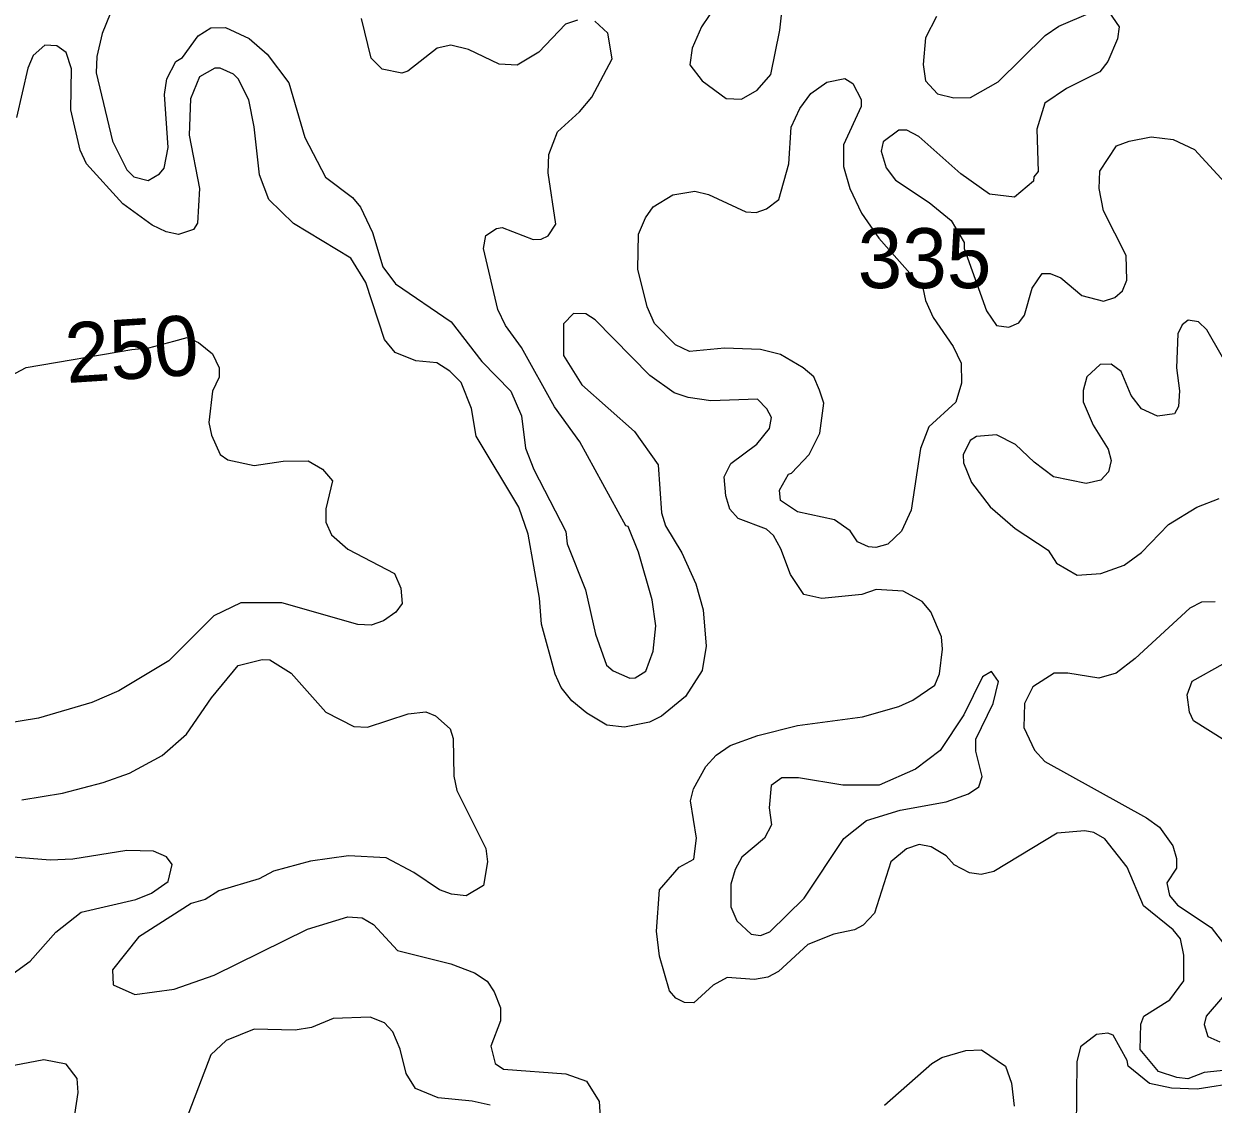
# Model space of a CAD drawing. Extents: x 763.2 to 816.8, y 7896.5 to 7952.7.
# Drawn here: x 796.889 to 800.064, y 7907.052 to 7909.936 of the extents above; entities that cross this region are included whole.
import ezdxf
from ezdxf.enums import TextEntityAlignment as Align

# ---------------------------------------------------------------- set-up
doc = ezdxf.new("R2010")
doc.units = 0
doc.header["$LTSCALE"] = 0.064
doc.layers.add('1', color=7, linetype='Continuous', lineweight=25)
doc.layers.add('2', color=7, linetype='Continuous', lineweight=13)
doc.layers.add('21', color=7, linetype='Continuous')
doc.layers.add('61', color=7, linetype='Continuous')

msp = doc.modelspace()

# ---------------------------------------------------------------- linework, layer by layer
at = {"layer": '1'}
for points in [[(798.7602, 7910.0196), (798.6983, 7909.9275), (798.6733, 7909.8709), (798.667, 7909.826), (798.7001, 7909.7837), (798.764, 7909.7364), (798.8049, 7909.7346), (798.8469, 7909.7586), (798.8834, 7909.8004), (798.9079, 7909.9186), (798.9179, 7910.0171)], [(799.7859, 7909.9679), (799.8133, 7909.9275), (799.8091, 7909.8956), (799.7828, 7909.8355), (799.762, 7909.8077), (799.6727, 7909.7633), (799.615, 7909.7239), (799.5938, 7909.6547), (799.5968, 7909.5421), (799.5856, 7909.5273), (799.585, 7909.5163), (799.5342, 7909.4734), (799.4671, 7909.4816), (799.3908, 7909.5355), (799.2786, 7909.6354), (799.2468, 7909.6521), (799.225, 7909.6518), (799.1833, 7909.6212), (799.1778, 7909.5959), (799.191, 7909.5512), (799.2161, 7909.5188), (799.3064, 7909.4591), (799.3645, 7909.4111), (799.3994, 7909.3524), (799.3998, 7909.336), (799.4592, 7909.1702), (799.4859, 7909.1308), (799.5189, 7909.1266), (799.5452, 7909.1376), (799.5609, 7909.1584), (799.5809, 7909.2307), (799.6075, 7909.2693), (799.6288, 7909.2691), (799.6576, 7909.2578), (799.7139, 7909.2104), (799.7711, 7909.1959), (799.8021, 7909.2055)], [(799.3253, 7909.9553), (799.2963, 7909.8988), (799.2897, 7909.8275), (799.2962, 7909.784), (799.3284, 7909.7486), (799.372, 7909.7382), (799.4165, 7909.7393), (799.4905, 7909.7807), (799.616, 7909.905), (799.6527, 7909.9299), (799.7373, 7909.9662)], [(798.592, 7908.0875), (798.5598, 7908.0715), (798.4925, 7908.0584), (798.4458, 7908.0636), (798.3923, 7908.0955), (798.3521, 7908.1284), (798.3237, 7908.1644), (798.3074, 7908.1996), (798.2711, 7908.333), (798.2655, 7908.4025), (798.2358, 7908.5733), (798.211, 7908.6456), (798.0968, 7908.8349), (798.0844, 7908.9095), (798.0564, 7908.9783), (798.027, 7909.0085), (797.9918, 7909.0306), (797.9361, 7909.036), (797.8804, 7909.0588), (797.8525, 7909.0934), (797.8024, 7909.2457), (797.762, 7909.3105), (797.6093, 7909.4031), (797.5438, 7909.4668), (797.5182, 7909.5326), (797.5046, 7909.6613), (797.4898, 7909.7329), (797.4614, 7909.7892), (797.4487, 7909.8018), (797.4135, 7909.8179), (797.3988, 7909.8172), (797.3583, 7909.7946), (797.334, 7909.7361), (797.3306, 7909.6383), (797.3584, 7909.4962), (797.3532, 7909.4036), (797.3419, 7909.3871), (797.3025, 7909.3734), (797.2689, 7909.381), (797.2319, 7909.3985), (797.1538, 7909.4558), (797.0563, 7909.562), (797.0395, 7909.5989), (797.0152, 7909.7059), (797.0164, 7909.8157), (797.0027, 7909.8594), (796.9777, 7909.8769), (796.9457, 7909.8786), (796.9139, 7909.8516), (796.8998, 7909.8176), (796.8699, 7909.6862)], [(799.7597, 7909.4962), (799.7614, 7909.543), (799.8064, 7909.6098), (799.84, 7909.6231), (799.8984, 7909.6342), (799.9574, 7909.6274), (800.0147, 7909.6008), (800.1656, 7909.4355)], [(799.8021, 7909.2055), (799.8219, 7909.2234), (799.8337, 7909.2515), (799.8321, 7909.3171), (799.7712, 7909.4371), (799.7597, 7909.4962)], [(799.9181, 7907.1395), (799.8697, 7907.198), (799.871, 7907.266), (799.8794, 7907.2869), (799.949, 7907.3308), (799.9862, 7907.381), (799.9864, 7907.4502), (799.9772, 7907.4936), (799.9577, 7907.5179), (799.8779, 7907.5819), (799.835, 7907.6851), (799.7748, 7907.7601), (799.7461, 7907.7769), (799.7217, 7907.7818), (799.6479, 7907.7754), (799.4784, 7907.6729), (799.4448, 7907.6656), (799.414, 7907.6693), (799.3728, 7907.6913), (799.3515, 7907.7153), (799.3118, 7907.7395), (799.2796, 7907.7456), (799.2452, 7907.7334), (799.2038, 7907.6993), (799.1602, 7907.5619), (799.1303, 7907.5299), (799.1065, 7907.5174), (799.0513, 7907.5055), (798.9822, 7907.4787), (798.9038, 7907.4063), (798.8754, 7907.3911), (798.84, 7907.3847), (798.7671, 7907.3907), (798.7294, 7907.3701), (798.6783, 7907.3224), (798.6527, 7907.3236), (798.6297, 7907.3349), (798.6126, 7907.3551), (798.5864, 7907.4469), (798.578, 7907.5142), (798.5862, 7907.6247), (798.639, 7907.6847), (798.6782, 7907.7058), (798.6847, 7907.7624), (798.6687, 7907.8617), (798.6767, 7907.8938), (798.71, 7907.9532), (798.7374, 7907.9841), (798.7753, 7908.0095), (798.8484, 7908.0365), (798.9545, 7908.0625), (799.1284, 7908.0862), (799.2255, 7908.1136), (799.2624, 7908.1304), (799.3209, 7908.1706), (799.3337, 7908.2006), (799.342, 7908.2669), (799.3387, 7908.2998), (799.3104, 7908.3661), (799.2873, 7908.3938), (799.2369, 7908.4214), (799.1647, 7908.4263), (799.1267, 7908.4129), (799.0193, 7908.4018), (798.972, 7908.4122), (798.9356, 7908.4658), (798.9106, 7908.5348), (798.8905, 7908.5702), (798.872, 7908.5872), (798.7966, 7908.6155), (798.7742, 7908.6407), (798.7634, 7908.6762), (798.759, 7908.7271), (798.7766, 7908.7625), (798.8458, 7908.8143), (798.8799, 7908.856), (798.8852, 7908.8852), (798.8732, 7908.9084), (798.8475, 7908.9341), (798.7235, 7908.9293), (798.6632, 7908.9381), (798.6257, 7908.9507), (798.5607, 7908.9972), (798.4142, 7909.1454), (798.3895, 7909.1621), (798.3569, 7909.1625), (798.3298, 7909.1355), (798.33, 7909.0509), (798.3791, 7908.972), (798.5195, 7908.848), (798.5828, 7908.7584), (798.5913, 7908.631), (798.6026, 7908.5958), (798.6456, 7908.5242), (798.6831, 7908.4411)], [(800.1205, 7908.9921), (800.0476, 7909.1194), (800.0251, 7909.1408), (799.9978, 7909.1445), (799.9812, 7909.1322), (799.97, 7909.1083), (799.9667, 7909.018), (799.9747, 7908.9565), (799.9713, 7908.9146), (799.9607, 7908.8947), (799.9156, 7908.8883), (799.8731, 7908.9079), (799.8454, 7908.9436), (799.8188, 7909.0075), (799.7924, 7909.027), (799.7629, 7909.0269), (799.7269, 7908.9933), (799.7169, 7908.9573), (799.7172, 7908.9269), (799.7436, 7908.8643), (799.7836, 7908.8001), (799.7921, 7908.7704), (799.7852, 7908.7398), (799.7642, 7908.7175), (799.7251, 7908.7092), (799.6381, 7908.7271), (799.5864, 7908.7655), (799.5369, 7908.8129), (799.486, 7908.8387), (799.4326, 7908.834), (799.4158, 7908.8233), (799.3966, 7908.7853), (799.398, 7908.7641), (799.4191, 7908.7114), (799.4687, 7908.6466), (799.5361, 7908.5891), (799.6234, 7908.5309), (799.6458, 7908.4961), (799.7012, 7908.4642), (799.7645, 7908.4687), (799.8268, 7908.4913), (799.8726, 7908.5247), (799.945, 7908.5997), (800.0211, 7908.6457), (800.0801, 7908.6692)], [(796.7981, 7908.9668), (796.8958, 7909.0182), (797.1781, 7909.0669), (797.2233, 7909.0712), (797.29, 7909.0884), (797.3254, 7909.099), (797.3556, 7909.0857), (797.3926, 7909.0546), (797.4108, 7909.0179), (797.4109, 7908.9925), (797.3931, 7908.9555), (797.3833, 7908.8717), (797.39, 7908.8383), (797.4134, 7908.7859), (797.4339, 7908.7722), (797.504, 7908.7568), (797.582, 7908.7687), (797.6486, 7908.7698), (797.6867, 7908.7471), (797.7131, 7908.7164), (797.6954, 7908.6409), (797.6956, 7908.6056), (797.7107, 7908.5722), (797.7546, 7908.5332), (797.8789, 7908.4688), (797.8958, 7908.4293), (797.8989, 7908.3887), (797.8826, 7908.3656), (797.8497, 7908.3421), (797.8163, 7908.3311), (797.7808, 7908.3327), (797.5778, 7908.39), (797.4686, 7908.3901), (797.3964, 7908.3555), (797.2762, 7908.2358), (797.1432, 7908.1552), (797.0709, 7908.1241), (796.9288, 7908.0827), (796.8309, 7908.0665)], [(798.6831, 7908.4411), (798.7027, 7908.3721), (798.7109, 7908.2743), (798.6999, 7908.2094), (798.6555, 7908.1407), (798.592, 7908.0875)], [(797.546, 7908.2381), (797.6032, 7908.2026), (797.6959, 7908.0986), (797.7703, 7908.0603), (797.8071, 7908.0584), (797.9156, 7908.0942), (797.9625, 7908.0993), (797.9885, 7908.0889), (798.0275, 7908.0541), (798.0358, 7908.0286), (798.0371, 7907.928), (798.0453, 7907.8897), (798.1225, 7907.7344), (798.1275, 7907.6991), (798.1164, 7907.6357), (798.0701, 7907.6082), (798.0309, 7907.6123), (797.9987, 7907.6241), (797.9304, 7907.6703), (797.8567, 7907.7093), (797.7562, 7907.7147), (797.6545, 7907.7004), (797.5557, 7907.6741), (797.5172, 7907.6538), (797.4102, 7907.6212), (797.3733, 7907.5982), (797.3365, 7907.5877), (797.1959, 7907.4976), (797.1257, 7907.411), (797.1282, 7907.3706), (797.186, 7907.3451), (797.2908, 7907.3589), (797.3979, 7907.3966), (797.6469, 7907.5193), (797.7545, 7907.5519), (797.7927, 7907.5499), (797.8224, 7907.5317), (797.8872, 7907.4622), (798.0289, 7907.4266), (798.0924, 7907.4027), (798.1263, 7907.3805), (798.1453, 7907.352), (798.1622, 7907.3091), (798.162, 7907.2743), (798.1359, 7907.2072), (798.1478, 7907.1611), (798.1696, 7907.146), (798.3363, 7907.1329), (798.3915, 7907.1134), (798.4255, 7907.0593), (798.4283, 7907.0174)], [(797.2587, 7907.9828), (797.3234, 7908.0397), (797.3907, 7908.1369), (797.4611, 7908.223), (797.5252, 7908.239), (797.546, 7908.2381)], [(796.8843, 7907.8644), (796.9927, 7907.8825), (797.1011, 7907.9106), (797.1712, 7907.936), (797.2587, 7907.9828)], [(799.1866, 7907.0492), (799.3136, 7907.1604), (799.3398, 7907.1769), (799.4038, 7907.1951), (799.4462, 7907.197), (799.5103, 7907.1533), (799.5258, 7907.1082), (799.5327, 7907.0468)], [(800.212, 7907.1328), (800.1511, 7907.1483), (800.0406, 7907.1366), (799.9965, 7907.12), (799.9674, 7907.123), (799.9181, 7907.1395)]]:
    msp.add_lwpolyline(points, dxfattribs=at)
at = {"layer": '2'}
for points in [[(797.1201, 7909.9629), (797.0982, 7909.9105), (797.0843, 7909.8486), (797.0823, 7909.8054), (797.1263, 7909.6225), (797.1643, 7909.546), (797.1826, 7909.5277), (797.2213, 7909.5177), (797.2519, 7909.5351), (797.2642, 7909.5503), (797.2745, 7909.6055), (797.2648, 7909.7468), (797.2714, 7909.7887), (797.2947, 7909.8351), (797.313, 7909.8457), (797.355, 7909.9035), (797.3882, 7909.9249), (797.4273, 7909.9264), (797.4913, 7909.897), (797.5388, 7909.855), (797.597, 7909.7783), (797.6394, 7909.6322), (797.6951, 7909.5265), (797.7665, 7909.4725), (797.7877, 7909.4463), (797.8198, 7909.3785), (797.8477, 7909.2873), (797.8819, 7909.2417), (798.0301, 7909.14), (798.1124, 7909.0349), (798.1892, 7908.9558), (798.2176, 7908.8896), (798.2282, 7908.8029), (798.251, 7908.7465), (798.336, 7908.5806), (798.3395, 7908.5477), (798.3886, 7908.4254), (798.4153, 7908.3064), (798.4452, 7908.2244), (798.4627, 7908.2086), (798.5073, 7908.1897), (798.5215, 7908.1902), (798.55, 7908.2082), (798.5696, 7908.2616), (798.5762, 7908.3287), (798.5663, 7908.3983), (798.5304, 7908.5259), (798.5029, 7908.5941)], [(798.3678, 7909.9461), (798.335, 7909.9348), (798.2645, 7909.86), (798.2064, 7909.8252), (798.1579, 7909.8281), (798.0766, 7909.8676), (798.0291, 7909.879), (797.9924, 7909.8705), (797.9148, 7909.8098), (797.8983, 7909.8038), (797.8455, 7909.8145), (797.8164, 7909.8442), (797.7907, 7909.9505)], [(798.1756, 7909.1308), (798.1549, 7909.1731), (798.1164, 7909.3361), (798.1226, 7909.3705), (798.1511, 7909.3894), (798.1663, 7909.3923), (798.249, 7909.3605), (798.2701, 7909.3611), (798.2888, 7909.3701), (798.3098, 7909.4015), (798.2887, 7909.5383), (798.291, 7909.5874), (798.3136, 7909.6473), (798.3729, 7909.7006), (798.4058, 7909.74), (798.4596, 7909.8424), (798.4481, 7909.9114), (798.4133, 7909.9429)], [(798.5029, 7908.5941), (798.4963, 7908.596), (798.3738, 7908.8201), (798.3064, 7908.9134), (798.218, 7909.0722), (798.1756, 7909.1308)], [(800.0699, 7908.3932), (800.0333, 7908.3918), (800.002, 7908.3761), (799.856, 7908.2417), (799.8055, 7908.203), (799.7589, 7908.1897), (799.6761, 7908.203), (799.6394, 7908.2028), (799.5827, 7908.1657), (799.5606, 7908.1217), (799.5591, 7908.0579), (799.5874, 7907.9974), (799.6145, 7907.9667), (799.886, 7907.8166), (799.921, 7907.7913), (799.9563, 7907.7416), (799.9666, 7907.7075), (799.9664, 7907.6825), (799.9407, 7907.6429), (799.9474, 7907.6094), (799.9695, 7907.5837), (800.0592, 7907.5234), (800.1006, 7907.4693)], [(800.0951, 7908.0233), (800.0122, 7908.0754), (800.0009, 7908.0982), (799.9946, 7908.1446), (800.0082, 7908.1813), (800.0909, 7908.2271)], [(796.8414, 7907.3865), (796.9065, 7907.4338), (796.9745, 7907.5114), (797.0424, 7907.5647), (797.1881, 7907.5983), (797.2299, 7907.6152), (797.2746, 7907.6466), (797.2856, 7907.6919), (797.2699, 7907.7125), (797.2353, 7907.7276), (797.1641, 7907.7295), (797.0204, 7907.706), (796.9598, 7907.7033), (796.7934, 7907.7167)], [(800.0889, 7907.3381), (800.0455, 7907.2869), (800.0406, 7907.2644), (800.0497, 7907.2329), (800.0823, 7907.2184)], [(798.1346, 7907.0495), (798.0865, 7907.0606), (797.9952, 7907.0688), (797.9351, 7907.0942), (797.9096, 7907.1338), (797.8939, 7907.1994), (797.8741, 7907.2451), (797.8526, 7907.2692), (797.8137, 7907.284), (797.7152, 7907.2807), (797.657, 7907.2566), (797.6139, 7907.2497), (797.5038, 7907.2528), (797.4298, 7907.222), (797.3888, 7907.1835), (797.3044, 7906.9627)], [(800.135, 7907.1099), (800.0218, 7907.0919), (799.9529, 7907.0952), (799.894, 7907.1072), (799.8374, 7907.1539), (799.8348, 7907.1688), (799.797, 7907.2361), (799.7831, 7907.2415), (799.7528, 7907.2377), (799.7105, 7907.2048), (799.7002, 7907.1652), (799.6982, 7906.9872)]]:
    msp.add_lwpolyline(points, dxfattribs=at)
for points in [[(798.8169, 7909.4338), (798.8447, 7909.4322), (798.8721, 7909.442), (798.9046, 7909.4668), (798.9312, 7909.5626), (798.9381, 7909.6603), (798.9609, 7909.7098), (798.9899, 7909.7503), (799.0332, 7909.7803), (799.0811, 7909.7903), (799.1024, 7909.7767), (799.1244, 7909.7343), (799.1249, 7909.7155), (799.0774, 7909.6131), (799.0776, 7909.5548), (799.0941, 7909.4963), (799.1252, 7909.4306), (799.1714, 7909.3635), (799.2888, 7909.2309), (799.2962, 7909.1972), (799.3169, 7909.1523), (799.3703, 7909.0749), (799.3914, 7909.0298), (799.3928, 7908.9763), (799.3775, 7908.9264), (799.305, 7908.8599), (799.2831, 7908.8027), (799.258, 7908.6377), (799.2324, 7908.5814), (799.1962, 7908.5474), (799.1636, 7908.5384), (799.1442, 7908.5402), (799.1151, 7908.5535), (799.095, 7908.5827), (799.0535, 7908.6116), (798.9549, 7908.6332), (798.9097, 7908.6639), (798.9067, 7908.6908), (798.9307, 7908.7342), (798.939, 7908.7364), (798.9854, 7908.7863), (799.0143, 7908.8432), (799.0249, 7908.9236), (799.0135, 7908.958), (798.9979, 7908.9937), (798.9698, 7909.0178), (798.9089, 7909.053), (798.8561, 7909.0668), (798.7597, 7909.0703), (798.6663, 7909.0611), (798.6289, 7909.0788), (798.5731, 7909.1363), (798.5533, 7909.1808), (798.5285, 7909.2808), (798.5302, 7909.3748), (798.5487, 7909.4179), (798.5698, 7909.447), (798.6217, 7909.4795), (798.6807, 7909.4896), (798.717, 7909.4799)], [(799.0786, 7907.7614), (799.1393, 7907.8097), (799.2287, 7907.8367), (799.3514, 7907.8592), (799.4111, 7907.8808), (799.4387, 7907.8988), (799.4472, 7907.9266), (799.431, 7907.9941), (799.431, 7908.0263), (799.477, 7908.1213), (799.4913, 7908.1801), (799.4722, 7908.2068), (799.4489, 7908.1925), (799.3989, 7908.0915), (799.3351, 7907.9961), (799.2698, 7907.9464), (799.173, 7907.9038), (799.0759, 7907.9038), (798.9575, 7907.9234), (798.9125, 7907.9235), (798.8847, 7907.9029), (798.8787, 7907.8436), (798.8849, 7907.7982), (798.8664, 7907.762), (798.8063, 7907.7112), (798.7883, 7907.6786), (798.777, 7907.6398), (798.7771, 7907.5785), (798.7928, 7907.5412), (798.8309, 7907.5057), (798.8561, 7907.5028), (798.8812, 7907.5125), (798.9729, 7907.6018)], [(797.0347, 7907.083), (797.0314, 7907.1206), (797.0026, 7907.1593), (796.9428, 7907.1707), (796.8634, 7907.1557), (796.7818, 7907.1166), (796.7508, 7907.0818), (796.7385, 7907.0522), (796.712, 7907.0275), (796.6739, 7907.01), (796.6287, 7907.0097), (796.6026, 7907.0195), (796.4686, 7907.0312), (796.4453, 7907.0183), (796.4398, 7906.9914), (796.4717, 7906.9454), (796.5596, 7906.8979), (796.6443, 7906.8783), (796.8449, 7906.9107), (796.8861, 7906.9079), (796.9171, 7906.9147), (796.9813, 7906.945), (797.0214, 7906.9952)]]:
    msp.add_lwpolyline(points, close=True, dxfattribs=at)

# ---------------------------------------------------------------- texts
at = {"layer": '21'}
msp.add_text('335', height=0.16, dxfattribs=at).set_placement((799.1153, 7909.2304))
at = {"layer": '61'}
msp.add_text('250', height=0.16, rotation=3.719, dxfattribs=at).set_placement((797.1825, 7908.9884), align=Align.CENTER)

doc.saveas('drawing.dxf')
